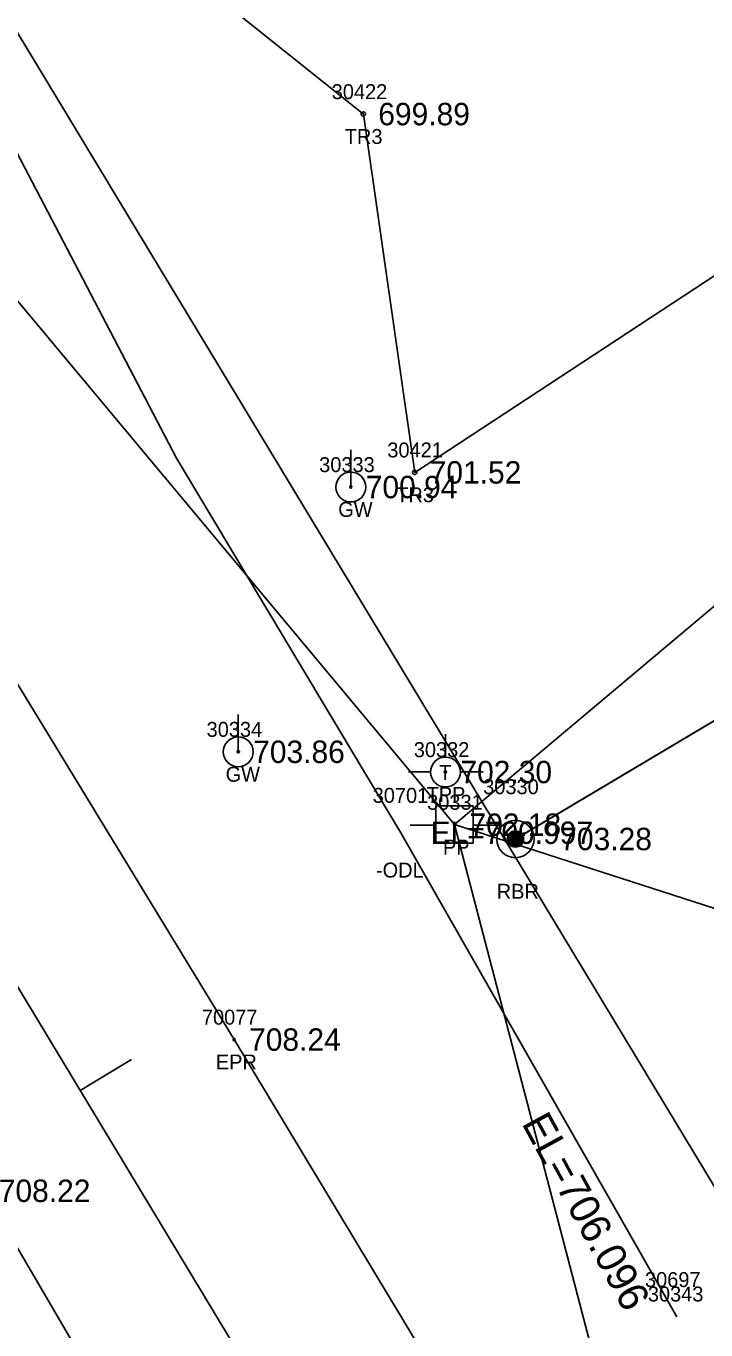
# Model space of a CAD drawing. Extents: x 1375131 to 1378678, y 999028 to 1004053.
# Drawn here: x 1377497.1 to 1377542.6, y 1001420.9 to 1001508.1 of the extents above; entities that cross this region are included whole.
import ezdxf

# ---------------------------------------------------------------- set-up
doc = ezdxf.new("R2010")
doc.units = 0
for name, color, linetype in [('RD_EX_DR_Pipe_txCode', 7, 'Continuous'), ('RD_EX_DV_Prop', 7, 'Continuous'), ('RD_EX_DV_Prop_txCode', 7, 'Continuous'), ('RD_EX_DV_PropPin', 7, 'Continuous'), ('RD_EX_H2O', 7, 'Continuous'), ('RD_EX_H2O_txCode', 7, 'Continuous'), ('RD_EX_Road', 7, 'Continuous'), ('RD_EX_Road_txCode', 7, 'Continuous'), ('RD_EX_RW', 7, 'Continuous'), ('RD_EX_SU_Elec', 7, 'Continuous'), ('RD_EX_TX_DV_Prop_ELEV', 7, 'Continuous'), ('RD_EX_TX_H2O_ELEV', 7, 'Continuous'), ('RD_EX_TX_Road_ELEV', 7, 'Continuous'), ('RD_EX_TX_UT_ELEV', 7, 'Continuous'), ('RD_EX_TX_VEG_ELEV', 7, 'Continuous'), ('RD_EX_UT', 7, 'Continuous'), ('RD_EX_UT_txCode', 7, 'Continuous'), ('RD_EX_VEG', 7, 'Continuous'), ('RD_EX_VEG_txCode', 7, 'Continuous'), ('RD_HC_Cl', 7, 'Continuous'), ('RD_HC_Data_Tic', 7, 'Continuous'), ('RD_HC_Survey_ELEV', 7, 'Continuous'), ('RD_SMD_Locator', 7, 'Continuous'), ('RD_TX_Pipe_ElevEX', 7, 'Continuous')]:
    doc.layers.add(name, color=color, linetype=linetype)

msp = doc.modelspace()

# ---------------------------------------------------------------- linework, layer by layer
at = {"layer": 'RD_EX_DV_Prop'}
msp.add_line((1377529.836, 1001453.73), (1377899.295, 1001673.339), dxfattribs=at)
msp.add_lwpolyline([(1377529.294, 1001453.408), (1377714.245, 1001563.456), (1377899.295, 1001673.339), (1377682.075, 1002046.673), (1377670.59, 1002066.003)], dxfattribs=at)
at = {"layer": 'RD_EX_DV_PropPin'}
for p, q in [((1377529.511, 1001453.295), (1377529.511, 1001454.165)), ((1377529.536, 1001453.277), (1377529.536, 1001454.183)), ((1377529.561, 1001453.261), (1377529.561, 1001454.199)), ((1377529.586, 1001453.248), (1377529.586, 1001454.212)), ((1377529.611, 1001453.235), (1377529.611, 1001454.225)), ((1377529.636, 1001453.225), (1377529.636, 1001454.235)), ((1377529.661, 1001453.216), (1377529.661, 1001454.244)), ((1377529.686, 1001453.208), (1377529.686, 1001454.252)), ((1377529.711, 1001453.201), (1377529.711, 1001454.259)), ((1377529.736, 1001453.196), (1377529.736, 1001454.264)), ((1377529.761, 1001453.192), (1377529.761, 1001454.268)), ((1377529.786, 1001453.189), (1377529.786, 1001454.271)), ((1377529.811, 1001453.187), (1377529.811, 1001454.273)), ((1377529.836, 1001453.187), (1377529.836, 1001454.273)), ((1377529.861, 1001453.187), (1377529.861, 1001454.273)), ((1377529.886, 1001453.189), (1377529.886, 1001454.271)), ((1377529.911, 1001453.192), (1377529.911, 1001454.268)), ((1377529.936, 1001453.196), (1377529.936, 1001454.264)), ((1377529.961, 1001453.201), (1377529.961, 1001454.259)), ((1377529.986, 1001453.208), (1377529.986, 1001454.252)), ((1377530.011, 1001453.216), (1377530.011, 1001454.244)), ((1377530.036, 1001453.225), (1377530.036, 1001454.235)), ((1377530.061, 1001453.235), (1377530.061, 1001454.225)), ((1377530.086, 1001453.248), (1377530.086, 1001454.212)), ((1377530.111, 1001453.261), (1377530.111, 1001454.199)), ((1377530.136, 1001453.277), (1377530.136, 1001454.183)), ((1377530.161, 1001453.295), (1377530.161, 1001454.165)), ((1377529.311, 1001453.59), (1377529.311, 1001453.87)), ((1377529.336, 1001453.517), (1377529.336, 1001453.943)), ((1377529.361, 1001453.466), (1377529.361, 1001453.994)), ((1377529.386, 1001453.425), (1377529.386, 1001454.035)), ((1377529.411, 1001453.391), (1377529.411, 1001454.069)), ((1377529.436, 1001453.362), (1377529.436, 1001454.098)), ((1377529.461, 1001453.337), (1377529.461, 1001454.123)), ((1377529.486, 1001453.314), (1377529.486, 1001454.146)), ((1377530.186, 1001453.314), (1377530.186, 1001454.146)), ((1377530.211, 1001453.337), (1377530.211, 1001454.123)), ((1377530.236, 1001453.362), (1377530.236, 1001454.098)), ((1377530.261, 1001453.391), (1377530.261, 1001454.069)), ((1377530.286, 1001453.425), (1377530.286, 1001454.035)), ((1377530.311, 1001453.466), (1377530.311, 1001453.994)), ((1377530.336, 1001453.517), (1377530.336, 1001453.943)), ((1377530.361, 1001453.59), (1377530.361, 1001453.87))]:
    msp.add_line(p, q, dxfattribs=at)
for radius in [1.25, 0.543]:
    msp.add_circle((1377529.836, 1001453.73), radius, dxfattribs=at)
at = {"layer": 'RD_EX_H2O'}
msp.add_line((1377540.649, 1001421.744), (1377522.156, 1001454.15), dxfattribs=at)
msp.add_lwpolyline([(1377522.156, 1001454.15), (1377521.564, 1001455.155), (1377507.147, 1001479.21), (1377489.907, 1001512.216), (1377468.669, 1001546.858), (1377452.551, 1001575.953), (1377449.099, 1001585.582)], dxfattribs=at)
at = {"layer": 'RD_EX_Road'}
for points in [[(1377899.668, 1000800.294), (1377898.717, 1000801.843), (1377870.308, 1000849.935), (1377847.281, 1000887.888), (1377815.153, 1000940.575), (1377781.512, 1000995.259), (1377748.623, 1001049.208), (1377716.579, 1001099.532), (1377686.671, 1001148.78), (1377656.469, 1001199.107), (1377629.542, 1001244.184), (1377599.886, 1001292.672), (1377570.873, 1001341.428), (1377539.828, 1001392.468), (1377511.01, 1001440.306), (1377480.717, 1001489.998), (1377449.725, 1001541.494), (1377420.899, 1001591.946), (1377390.45, 1001644.414)], [(1377883.752, 1000788.501), (1377882.63, 1000790.224), (1377852.259, 1000839.599), (1377828.464, 1000879.313), (1377796.997, 1000930.663), (1377763.067, 1000986.649), (1377731.866, 1001037.813), (1377700.311, 1001089.979), (1377670.429, 1001138.24), (1377639.732, 1001190.031), (1377611.891, 1001234.227), (1377582.777, 1001282.571), (1377552.217, 1001331.03), (1377522.243, 1001382.346), (1377494.257, 1001430.189), (1377463.172, 1001481.135), (1377433.415, 1001531.286), (1377403.141, 1001580.977), (1377371.36, 1001632.192)]]:
    msp.add_lwpolyline(points, dxfattribs=at)
at = {"layer": 'RD_EX_RW'}
msp.add_line((1377036.347, 1002269.572), (1377580.535, 1001368.569), dxfattribs=at)
at = {"layer": 'RD_EX_SU_Elec'}
msp.add_line((1377525.757, 1001454.692), (1377701.052, 1001398.203), dxfattribs=at)
for points in [[(1377317.709, 1001703.997), (1377525.757, 1001454.692), (1377725.474, 1001622.603)], [(1377525.757, 1001454.692), (1377578.783, 1001251.805), (1377798.03, 1000893.789)]]:
    msp.add_lwpolyline(points, dxfattribs=at)
at = {"layer": 'RD_EX_UT'}
for p, q in [((1377518.818, 1001477.284), (1377518.818, 1001479.784)), ((1377511.284, 1001459.567), (1377511.284, 1001462.067)), ((1377525.152, 1001460.747), (1377525.152, 1001459.212)), ((1377522.687, 1001458.22), (1377524.152, 1001458.22)), ((1377526.152, 1001458.22), (1377527.687, 1001458.22)), ((1377527.007, 1001455.942), (1377524.507, 1001455.942)), ((1377524.507, 1001455.942), (1377524.507, 1001453.442)), ((1377527.007, 1001453.442), (1377527.007, 1001455.942)), ((1377522.792, 1001454.66), (1377524.527, 1001454.66)), ((1377526.972, 1001454.66), (1377528.792, 1001454.66)), ((1377524.507, 1001453.442), (1377527.007, 1001453.442))]:
    msp.add_line(p, q, dxfattribs=at)
for centre in [(1377518.818, 1001477.284), (1377511.284, 1001459.567), (1377525.152, 1001458.212)]:
    msp.add_circle(centre, 1, dxfattribs=at)
at = {"layer": 'RD_EX_VEG'}
msp.add_lwpolyline([(1377577.835, 1001514.219), (1377523.097, 1001478.265), (1377519.657, 1001502.243), (1377466.457, 1001544.709), (1377441.167, 1001585.984), (1377464.759, 1001601.805), (1377468.992, 1001603.819), (1377550.065, 1001568.507), (1377532.632, 1001640.139), (1377553.086, 1001666.263), (1377550.186, 1001700.636), (1377559.937, 1001738.835), (1377584.476, 1001779.696), (1377605.024, 1001797.572)], dxfattribs=at)
at = {"layer": 'RD_HC_Cl'}
msp.add_line((1377008.099, 1002252.511), (1377552.288, 1001351.508), dxfattribs=at)
at = {"layer": 'RD_HC_Data_Tic'}
msp.add_line((1377500.707, 1001436.91), (1377504.131, 1001438.978), dxfattribs=at)
at = {"layer": 'RD_SMD_Locator'}
for centre, radius in [((1377519.657, 1001502.243), 0.15), ((1377523.097, 1001478.265), 0.15), ((1377518.818, 1001477.284), 0.075), ((1377511.284, 1001459.567), 0.075), ((1377525.152, 1001458.212), 0.075), ((1377525.762, 1001454.687), 0.075), ((1377529.836, 1001453.73), 0.075), ((1377511.01, 1001440.306), 0.075)]:
    msp.add_circle(centre, radius, dxfattribs=at)

# ---------------------------------------------------------------- texts
at = {"layer": 'RD_EX_DR_Pipe_txCode'}
msp.add_text('30343', height=1, dxfattribs=at).set_placement((1377538.699, 1001422.781))
at = {"layer": 'RD_EX_DV_Prop_txCode'}
for s, p in [('30330', (1377527.679, 1001456.73)), ('RBR', (1377528.584, 1001449.73))]:
    msp.add_text(s, height=1, dxfattribs=at).set_placement(p)
at = {"layer": 'RD_EX_H2O_txCode'}
for s, p in [('30701', (1377520.282, 1001456.15)), ('-ODL', (1377520.502, 1001451.15)), ('30697', (1377538.507, 1001423.744))]:
    msp.add_text(s, height=1, dxfattribs=at).set_placement(p)
at = {"layer": 'RD_EX_Road_txCode'}
for s, p in [('70077', (1377508.853, 1001441.306)), ('EPR', (1377509.782, 1001438.306))]:
    msp.add_text(s, height=1, dxfattribs=at).set_placement(p)
at = {"layer": 'RD_EX_TX_DV_Prop_ELEV'}
msp.add_text('703.28', height=1.5, dxfattribs=at).set_placement((1377532.836, 1001452.98))
at = {"layer": 'RD_EX_TX_H2O_ELEV'}
msp.add_text('EL=700.997', height=1.5, dxfattribs=at).set_placement((1377524.156, 1001453.4))
at = {"layer": 'RD_EX_TX_Road_ELEV'}
for s, p in [('708.24', (1377512.01, 1001439.556)), ('708.22', (1377495.257, 1001429.439))]:
    msp.add_text(s, height=1.5, dxfattribs=at).set_placement(p)
at = {"layer": 'RD_EX_TX_UT_ELEV'}
for s, p in [('700.94', (1377519.818, 1001476.534)), ('703.86', (1377512.284, 1001458.817)), ('702.30', (1377526.152, 1001457.462))]:
    msp.add_text(s, height=1.5, dxfattribs=at).set_placement(p)
at = {"layer": 'RD_EX_TX_VEG_ELEV'}
for s, p in [('699.89', (1377520.657, 1001501.493)), ('701.52', (1377524.097, 1001477.515))]:
    msp.add_text(s, height=1.5, dxfattribs=at).set_placement(p)
at = {"layer": 'RD_EX_UT'}
msp.add_text('T', height=1, dxfattribs=at).set_placement((1377524.727, 1001457.688))
at = {"layer": 'RD_EX_UT_txCode'}
for s, p in [('30333', (1377516.7, 1001478.284)), ('GW', (1377517.975, 1001475.284)), ('30334', (1377509.166, 1001460.567)), ('30332', (1377523.034, 1001459.212)), ('GW', (1377510.441, 1001457.567)), ('TPP', (1377523.884, 1001456.212)), ('30331', (1377523.927, 1001455.687)), ('PP', (1377524.982, 1001452.687))]:
    msp.add_text(s, height=1, dxfattribs=at).set_placement(p)
at = {"layer": 'RD_EX_VEG_txCode'}
for s, p in [('30422', (1377517.539, 1001503.243)), ('TR3', (1377518.413, 1001500.243)), ('30421', (1377521.262, 1001479.265)), ('TR3', (1377521.853, 1001476.265))]:
    msp.add_text(s, height=1, dxfattribs=at).set_placement(p)
at = {"layer": 'RD_HC_Survey_ELEV'}
msp.add_text('702.18', height=1.5, dxfattribs=at).set_placement((1377526.762, 1001453.937))
at = {"layer": 'RD_TX_Pipe_ElevEX'}
msp.add_text('EL=706.096', height=2, rotation=298.6017, dxfattribs=at).set_placement((1377530.224, 1001434.707))

doc.saveas('drawing.dxf')
